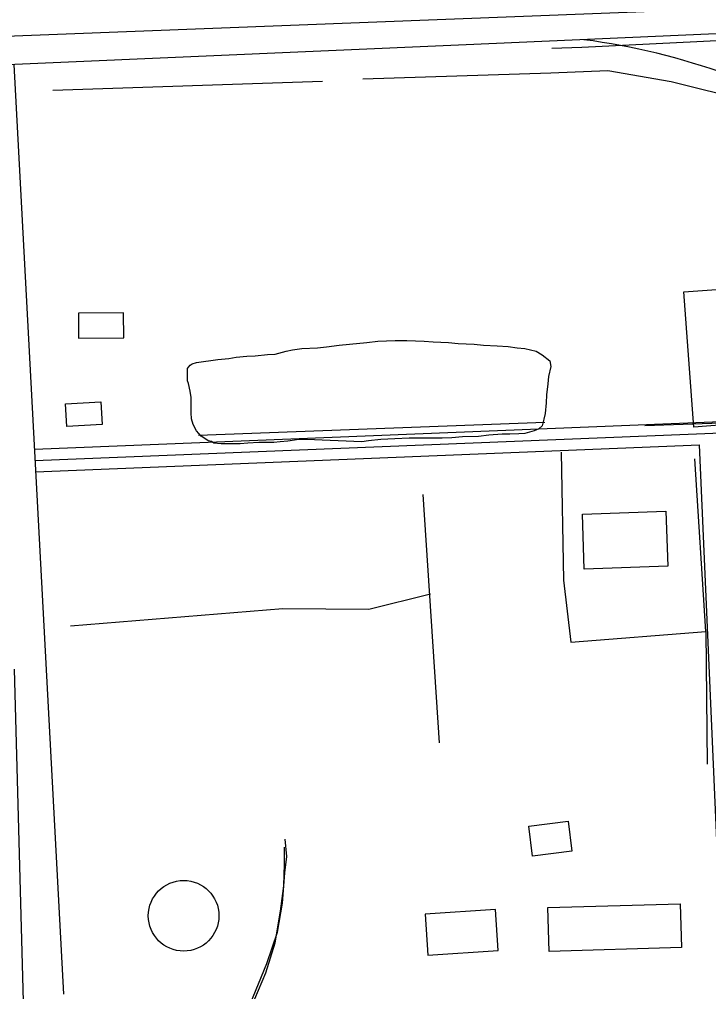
# Model space of a CAD drawing. Extents: x 3313442 to 3351311, y 721974 to 747360.
# Drawn here: x 3329933 to 3330856, y 729133 to 730435 of the extents above; entities that cross this region are included whole.
import ezdxf

# ---------------------------------------------------------------- set-up
doc = ezdxf.new("R2010")
doc.units = 0
for name, color, linetype in [('V-BLDG-OTLN', 7, 'Continuous'), ('V-DOMW-TANK', 7, 'Continuous'), ('V-RAIL-TRAK', 7, 'Continuous'), ('V-ROAD-CNTR', 7, 'Continuous'), ('V-SITE-VEGE', 7, 'Continuous'), ('V-TOPO-SHOR', 7, 'Continuous')]:
    doc.layers.add(name, color=color, linetype=linetype)

msp = doc.modelspace()

# ---------------------------------------------------------------- linework, layer by layer
at = {"layer": 'V-BLDG-OTLN'}
for points in [[(3330836.3, 729889.6), (3330823.2, 730070.6), (3330885.7, 730075.2), (3330898.8, 729894.1)], [(3330012.1, 730008.6), (3330072.5, 730009.1), (3330072.2, 730042.7), (3330011.9, 730042.2)], [(3329994.7, 729920.6), (3330041.8, 729923.3), (3330043.5, 729893), (3329996.4, 729890.3)], [(3330689.7, 729699.2), (3330687.1, 729773.1), (3330798.8, 729777), (3330801.4, 729703.1)], [(3330615.3, 729355.1), (3330668.1, 729361.7), (3330673.1, 729321.4), (3330620.3, 729314.9)], [(3330570.5, 729243.2), (3330476.5, 729237), (3330480.1, 729182.2), (3330574.2, 729188.5)], [(3330640.9, 729246), (3330818.1, 729251), (3330819.8, 729192.3), (3330642.5, 729187.2)]]:
    msp.add_lwpolyline(points, close=True, dxfattribs=at)
at = {"layer": 'V-DOMW-TANK'}
msp.add_circle((3330152.8, 729235), 47.3, dxfattribs=at)
at = {"layer": 'V-RAIL-TRAK'}
msp.add_lwpolyline([(3329933, 728574.6), (3329941.4, 728626), (3329948.4, 728663.5), (3329960.3, 728701.4), (3329974.7, 728736.7), (3329998.1, 728784.5), (3330026.9, 728840.9), (3330042.3, 728865.1), (3330065.7, 728897.6), (3330089.4, 728925), (3330111.6, 728947.1), (3330144.6, 728978.4), (3330184.4, 729016.9), (3330202, 729040.1), (3330221.4, 729072.5), (3330238.3, 729100.7), (3330263.1, 729158.5), (3330275.4, 729198.8), (3330282.4, 729241.3), (3330287.1, 729275.3), (3330287.9, 729304.2), (3330288, 729327.1)], dxfattribs=at)
at = {"layer": 'V-ROAD-CNTR'}
for points in [[(3329775.4, 730407.6), (3331545, 730476.3)], [(3331546.3, 730446.2), (3330531.3, 730401.4), (3329782.6, 730369.1)], [(3330646.2, 730396.9), (3330686.2, 730398.4), (3330940.1, 730410.9), (3331092.2, 730417.3)], [(3329925.2, 730375.2), (3329991.8, 729129.8)], [(3329952.9, 729859.8), (3331825.3, 729935.3), (3332142.5, 729952.3), (3332673.2, 729966.9)], [(3329953.5, 729844.8), (3331826, 729920.3), (3332143.1, 729937.3), (3332673.6, 729952)], [(3329954.2, 729829.8), (3330843.9, 729865.7)], [(3330876.1, 729132.3), (3330843.9, 729865.7)], [(3329937.8, 728578.8), (3329952, 728657.8), (3329968.9, 728715.9), (3329996.2, 728783), (3330030.1, 728848.9), (3330069.6, 728907.2), (3330123.8, 728963), (3330170.5, 729005.5), (3330202.1, 729043.5), (3330221.7, 729077.3), (3330242.1, 729116.4), (3330264.4, 729171.2), (3330278.5, 729213.1), (3330285.4, 729251.8), (3330288.6, 729292.5), (3330290.9, 729314.4), (3330289, 729337.6)]]:
    msp.add_lwpolyline(points, dxfattribs=at)
msp.add_arc((3330566.7, 729482.6), 933.8, 70.2654, 82.4721, dxfattribs=at)
at = {"layer": 'V-SITE-VEGE'}
msp.add_lwpolyline([(3330317.3, 729872.9), (3330307, 729872.9), (3330292.3, 729870.5), (3330282, 729869.9), (3330273.5, 729868.7), (3330253.4, 729868.7), (3330238.8, 729868.1), (3330228.5, 729866.9), (3330202.9, 729867), (3330193.2, 729868.2), (3330190.1, 729870), (3330185.9, 729871.2), (3330184.1, 729872.5), (3330176.2, 729877.3), (3330170.1, 729884.7), (3330165.8, 729893.2), (3330163.4, 729900.5), (3330162.8, 729908.4), (3330162.8, 729929.1), (3330161.6, 729937.6), (3330159.2, 729947.9), (3330158, 729951.6), (3330158, 729968), (3330159.2, 729969.8), (3330161.7, 729972.3), (3330164.1, 729974.1), (3330170.2, 729975.9), (3330198.8, 729980.1), (3330213.4, 729981.3), (3330223.1, 729983.1), (3330237.7, 729984.3), (3330248.7, 729984.9), (3330265.1, 729986.7), (3330275.5, 729987.3), (3330290.1, 729991), (3330298.6, 729992.8), (3330311.4, 729994.6), (3330332, 729995.8), (3330344.2, 729997), (3330361.2, 729999.4), (3330375.2, 730000.6), (3330398.4, 730003), (3330413, 730004.8), (3330436.1, 730005.4), (3330451.9, 730005.4), (3330475, 730004.7), (3330487.2, 730003.5), (3330507.9, 730002.9), (3330520.6, 730001.6), (3330541.9, 730000.4), (3330554.7, 729999.2), (3330573, 729998.5), (3330587.6, 729997.3), (3330599.7, 729995.5), (3330610.1, 729994.8), (3330625.3, 729991.2), (3330633.2, 729986.3), (3330643.5, 729978.4), (3330644.7, 729970.5), (3330641.7, 729957.1), (3330641, 729947.4), (3330639.2, 729932.8), (3330638.6, 729921.8), (3330637.3, 729907.8), (3330635.5, 729899.9), (3330633.1, 729891.4), (3330628.8, 729887.1), (3330622.7, 729884.7), (3330609.9, 729881.1), (3330602, 729880.5), (3330589.9, 729879.9), (3330579.5, 729879.9), (3330561.9, 729878.7), (3330547.9, 729876.9), (3330526.6, 729876.3), (3330512, 729875.1), (3330499.2, 729874.5), (3330454.8, 729874.6), (3330435.9, 729874), (3330417.1, 729872.8), (3330400.6, 729871), (3330391.5, 729869.8)], close=True, dxfattribs=at)
at = {"layer": 'V-TOPO-SHOR'}
for p, q in [((3329977.6, 730340.9), (3330338.9, 730352.9)), ((3330637, 729895.5), (3330172.8, 729878.2)), ((3330770.6, 729891.8), (3331145.7, 729904.1)), ((3330473.2, 729799.3), (3330495.4, 729466.7)), ((3330852.6, 729615.9), (3330854.1, 729438)), ((3329925.6, 729565.4), (3329938.6, 729090.1))]:
    msp.add_line(p, q, dxfattribs=at)
for points in [[(3330393, 730355.8), (3330644.9, 730364.2), (3330721.4, 730367), (3330805.9, 730352.4), (3330908.4, 730326.7), (3330985.8, 730296.5), (3331062.5, 730285.5), (3331187.8, 730290.7), (3331431.6, 730294), (3331599.7, 730297.8), (3331698, 730261.1)], [(3330658.8, 729855.9), (3330661.8, 729684.6), (3330671.7, 729601.3), (3330852.6, 729615.9), (3330837.6, 729846.9)], [(3330001.3, 729623.5), (3330285.9, 729646.6), (3330401.1, 729645.6), (3330483.4, 729666)]]:
    msp.add_lwpolyline(points, dxfattribs=at)

doc.saveas('drawing.dxf')
